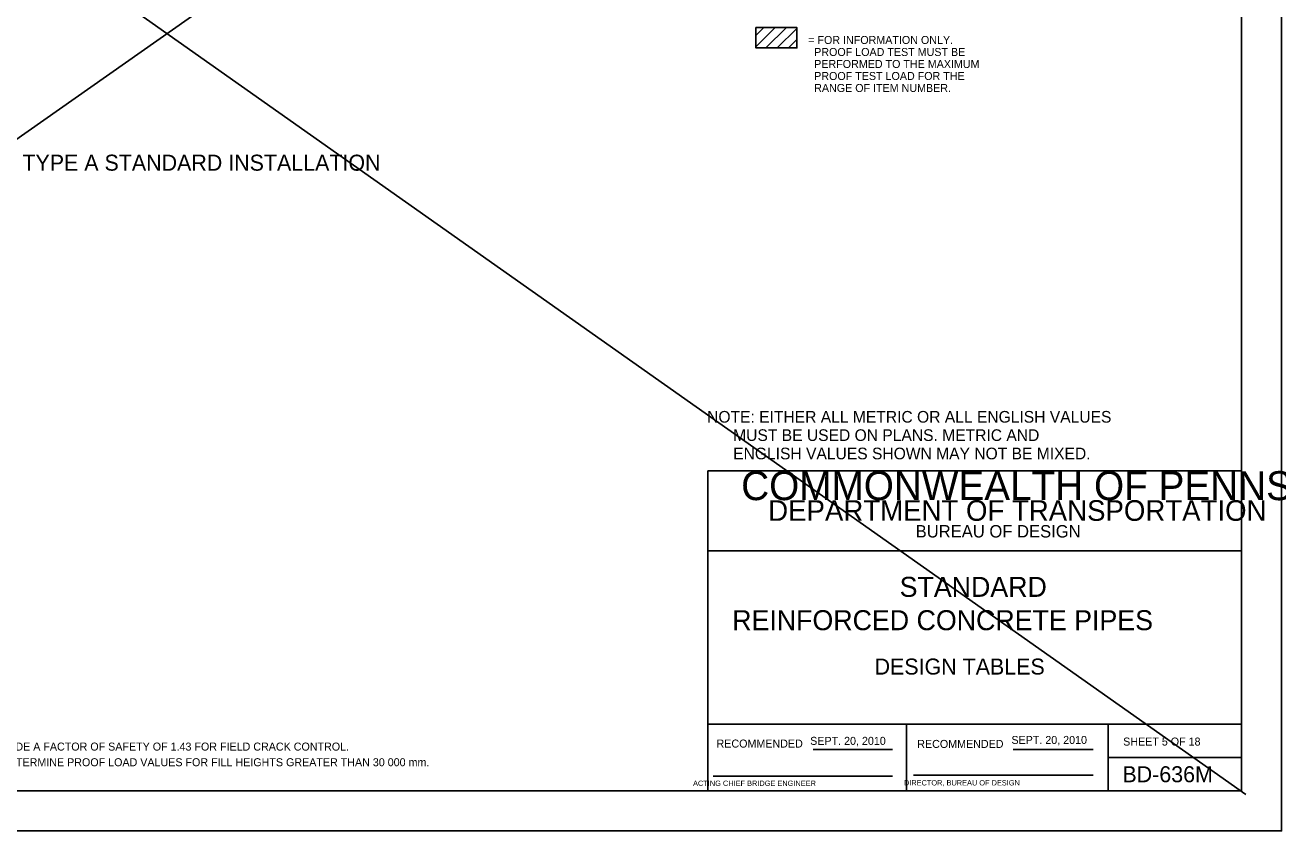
# Model space of a CAD drawing. Extents: x -22562 to -18409, y 3991 to 7171.
# Drawn here: x -21696.7 to -21227.2, y 3991.4 to 4293.5 of the extents above; entities that cross this region are included whole.
import ezdxf

# ---------------------------------------------------------------- set-up
doc = ezdxf.new("R2010")
doc.units = 0
for name, color, linetype in [('2', 7, 'Continuous'), ('Default', 7, 'Continuous'), ('PLT-BNDY', 7, 'Continuous')]:
    doc.layers.add(name, color=color, linetype=linetype)

msp = doc.modelspace()

# ---------------------------------------------------------------- linework, layer by layer
at = {"layer": '2'}
for p, q in [((-21240.85, 4570.37), (-21240.85, 4006.37)), ((-21422.85, 4289.49), (-21419.85, 4292.49)), ((-21422.85, 4285.24), (-21415.6, 4292.49)), ((-21419.1, 4284.87), (-21411.35, 4292.49)), ((-21414.85, 4284.87), (-21407.47, 4292.12)), ((-21410.6, 4284.87), (-21407.47, 4287.99)), ((-21240.85, 4126.37), (-21440.85, 4126.37)), ((-21440.85, 4126.37), (-21440.85, 4006.37)), ((-21240.85, 4006.37), (-21240.85, 4126.37)), ((-21240.85, 4096.37), (-21440.85, 4096.37)), ((-21240.85, 4031.37), (-21440.85, 4031.37)), ((-21366.35, 4006.37), (-21366.35, 4031.37)), ((-21290.85, 4031.37), (-21290.85, 4006.37)), ((-21401.38, 4021.87), (-21371.62, 4021.87)), ((-21326.38, 4021.87), (-21296.47, 4021.87)), ((-21290.85, 4018.87), (-21240.85, 4018.87)), ((-21438.85, 4011.87), (-21371.62, 4011.87)), ((-21363.72, 4012.24), (-21296.47, 4012.24)), ((-21240.85, 4006.37), (-22026.85, 4006.37)), ((-21440.85, 4006.37), (-21240.85, 4006.37))]:
    msp.add_line(p, q, dxfattribs=at)
msp.add_lwpolyline([(-21422.85, 4292.49), (-21407.47, 4292.49), (-21407.47, 4284.87), (-21422.85, 4284.87), (-21422.85, 4292.49)], dxfattribs=at)
at = {"layer": 'Default'}
for p, q in [((-22053.6, 4002.17), (-21237.83, 4575.23)), ((-22049.3, 4576.66), (-21239.26, 4005.03))]:
    msp.add_line(p, q, dxfattribs=at)
at = {"layer": 'PLT-BNDY'}
msp.add_lwpolyline([(-22066.85, 4585.37), (-21225.85, 4585.37), (-21225.85, 3991.37), (-22066.85, 3991.37)], close=True, dxfattribs=at)

# ---------------------------------------------------------------- texts
at = {"layer": '2'}
for s, height, p in [('= FOR INFORMATION ONLY.', 3, (-21403.22, 4286.37)), ('  PROOF LOAD TEST MUST BE', 3, (-21403.22, 4281.87)), ('  PERFORMED TO THE MAXIMUM', 3, (-21403.22, 4277.37)), ('  PROOF TEST LOAD FOR THE', 3, (-21403.22, 4272.87)), ('  RANGE OF ITEM NUMBER.', 3, (-21403.22, 4268.37)), ('PROOF TEST LOAD TABLE FOR CIRCULAR PIPES - TYPE A STANDARD INSTALLATION', 6, (-21896.1, 4238.87)), ('NOTE: EITHER ALL METRIC OR ALL ENGLISH VALUES', 4.375, (-21441.11, 4144.42)), ('      MUST BE USED ON PLANS. METRIC AND', 4.375, (-21441.11, 4137.55)), ('      ENGLISH VALUES SHOWN MAY NOT BE MIXED.', 4.375, (-21441.11, 4130.67)), ('COMMONWEALTH OF PENNSYLVANIA', 10.8525, (-21428.35, 4115.37)), ('DEPARTMENT OF TRANSPORTATION', 7.7332, (-21418.22, 4107.62)), ('BUREAU OF DESIGN', 4.6493, (-21362.97, 4101.37)), ('STANDARD', 7.5, (-21368.97, 4079.12)), ('REINFORCED CONCRETE PIPES', 7.5, (-21431.72, 4066.62)), ('DESIGN TABLES', 6, (-21378.35, 4049.99)), ('THESE PROOF LOADS INCLUDE A FACTOR OF SAFETY OF 1.43 FOR FIELD CRACK CONTROL.', 3, (-21756.97, 4021.49)), ('SEPT. 20, 2010', 3, (-21402.49, 4023.64)), ('SEPT. 20, 2010', 3, (-21327.08, 4023.98)), ('SHEET 5 OF 18', 3, (-21285.2, 4023.37)), ('USE PAIDD PROGRAM TO DETERMINE PROOF LOAD VALUES FOR FILL HEIGHTS GREATER THAN 30 000 mm.', 3, (-21756.97, 4015.62)), ('BD-636M', 6, (-21285.47, 4009.62)), ('       ACTING CHIEF BRIDGE ENGINEER', 2.0002, (-21451.76, 4008.24))]:
    msp.add_text(s, height=height, dxfattribs=at).set_placement(p)
for s, height, p in [('RECOMMENDED', 3, (-21437.58, 4022.62)), ('RECOMMENDED', 3, (-21362.36, 4022.49)), ('   DIRECTOR, BUREAU OF DESIGN', 2.0002, (-21369.65, 4008.42))]:
    msp.add_text(s, height=height, rotation=360, dxfattribs=at).set_placement(p)

doc.saveas('drawing.dxf')
